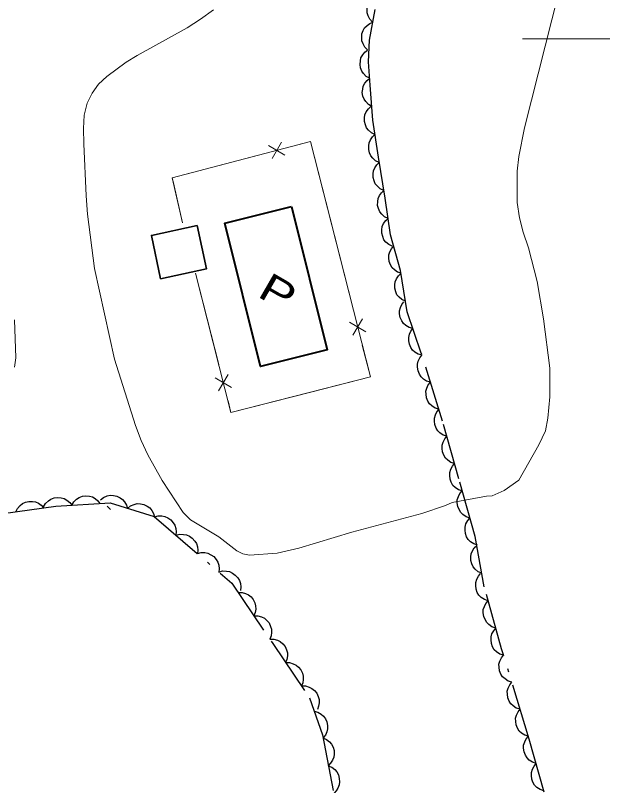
# Model space of a CAD drawing. Extents: x 355726 to 357533, y 5103782 to 5105258.
# Drawn here: x 356168.09 to 356199.25, y 5104960.39 to 5105001.25 of the extents above; entities that cross this region are included whole.
import ezdxf

# ---------------------------------------------------------------- set-up
doc = ezdxf.new("R2010")
doc.units = 0
doc.header["$LTSCALE"] = 0.6
doc.linetypes.add('DOT_DASHED', pattern=[7.7, 5, -1.2, 0.3, -1.2])
doc.linetypes.add('LONG_DASHED', pattern=[7.5, 6, -1.5])
for name, color, linetype, lineweight in [('2', 7, 'LONG_DASHED', 13), ('31', 7, 'Continuous', 35), ('37', 7, 'Continuous', 13), ('38', 7, 'Continuous', 40), ('44', 7, 'Continuous', 25), ('61', 7, 'Continuous', 13)]:
    doc.layers.add(name, color=color, linetype=linetype, lineweight=lineweight)

msp = doc.modelspace()

# ---------------------------------------------------------------- linework, layer by layer
at = {"layer": '2', "linetype": 'Continuous'}
msp.add_lwpolyline([(356196.93, 5105002.5), (356195.1, 5104995.28), (356194.8, 5104993.76), (356194.72, 5104992.98), (356194.72, 5104991.33), (356194.84, 5104990.51), (356195.03, 5104989.74), (356195.31, 5104988.92), (356195.78, 5104987.13), (356196.11, 5104985.16), (356196.44, 5104982.53), (356196.45, 5104981.01), (356196.35, 5104979.88), (356196.22, 5104979.21), (356195.87, 5104978.46), (356194.81, 5104976.59), (356194.03, 5104976.05), (356193.39, 5104975.76), (356193.09, 5104975.75), (356191.26, 5104975.41), (356190.92, 5104975.25), (356189.66, 5104974.82), (356185.94, 5104973.83), (356183.14, 5104972.98), (356181.99, 5104972.73), (356180.52, 5104972.62), (356180.16, 5104972.68), (356179.85, 5104972.84), (356178.88, 5104973.59), (356177.38, 5104974.49), (356176.99, 5104974.88), (356175.88, 5104976.57), (356175.12, 5104977.93), (356174.77, 5104978.7), (356174.46, 5104979.5), (356173.36, 5104983.01), (356172.3, 5104987.82), (356171.92, 5104990.7), (356171.85, 5104991.67), (356171.72, 5104994.44), (356171.7, 5104995.24), (356171.74, 5104995.96), (356171.91, 5104996.59), (356172.17, 5104997.12), (356172.51, 5104997.59), (356172.94, 5104998.01), (356173.97, 5104998.76), (356174.55, 5104999.12), (356177.2, 5105000.58), (356177.92, 5105001.05), (356178.6, 5105001.54)], dxfattribs=at)
at = {"layer": '2'}
msp.add_lwpolyline([(356168.04, 5104982.58), (356168.11, 5104983.09), (356168.04, 5104985.09)], dxfattribs=at)
at = {"layer": '31'}
msp.add_lwpolyline([(356175.8, 5104987.28), (356175.31, 5104989.58), (356177.73, 5104990.1), (356178.23, 5104987.8), (356175.8, 5104987.28)], close=True, dxfattribs=at)
at = {"layer": '37'}
for p, q in [((356181.53, 5104994.34), (356182.39, 5104993.84)), ((356182.21, 5104994.52), (356181.71, 5104993.66)), ((356176.48, 5104992.37), (356176.96, 5104990.25)), ((356186.01, 5104985.69), (356184.77, 5104990.54)), ((356177.65, 5104987.58), (356178.88, 5104982.73)), ((356186.68, 5104984.47), (356185.82, 5104984.98)), ((356186.51, 5104985.16), (356186, 5104984.29)), ((356178.7, 5104982.02), (356179.56, 5104981.51)), ((356178.87, 5104981.33), (356179.39, 5104982.2))]:
    msp.add_line(p, q, dxfattribs=at)
for points in [[(356177.65, 5104987.58), (356179.53, 5104980.19), (356186.93, 5104982.07), (356183.75, 5104994.56), (356176.42, 5104992.63), (356176.96, 5104990.25)], [(356184.77, 5104990.54), (356183.75, 5104994.56), (356182.93, 5104994.34)], [(356180.99, 5104993.83), (356176.42, 5104992.63), (356176.48, 5104992.37)], [(356183.77, 5104981.27), (356186.93, 5104982.07), (356186.5, 5104983.76)], [(356179.38, 5104980.8), (356179.53, 5104980.19), (356183.77, 5104981.27)]]:
    msp.add_lwpolyline(points, dxfattribs=at)
at = {"layer": '38'}
msp.add_lwpolyline([(356182.75, 5104991.11), (356184.64, 5104983.5), (356181.09, 5104982.62), (356179.2, 5104990.23), (356182.75, 5104991.11)], close=True, dxfattribs=at)
at = {"layer": '44', "linetype": 'DOT_DASHED'}
msp.add_line((356172.97, 5104975.21), (356173.14, 5104975.04), dxfattribs=at)
at = {"layer": '44'}
for points in [[(356187.04, 5105000.89), (356186.9, 5105001.04), (356186.81, 5105001.23), (356186.76, 5105001.38), (356186.75, 5105001.56), (356186.77, 5105001.74), (356186.85, 5105001.92), (356186.92, 5105002.06), (356187.05, 5105002.18), (356187.2, 5105002.29), (356187.37, 5105002.36)], [(356186.78, 5104999.42), (356186.63, 5104999.56), (356186.54, 5104999.74), (356186.48, 5104999.9), (356186.47, 5105000.07), (356186.48, 5105000.26), (356186.55, 5105000.44), (356186.62, 5105000.58), (356186.75, 5105000.71), (356186.9, 5105000.82), (356187.06, 5105000.89)], [(356186.89, 5104997.91), (356186.71, 5104998.01), (356186.57, 5104998.16), (356186.47, 5104998.29), (356186.41, 5104998.46), (356186.38, 5104998.64), (356186.4, 5104998.83), (356186.43, 5104998.99), (356186.52, 5104999.15), (356186.63, 5104999.29), (356186.77, 5104999.41)], [(356187, 5104996.41), (356186.82, 5104996.52), (356186.68, 5104996.67), (356186.59, 5104996.8), (356186.53, 5104996.97), (356186.5, 5104997.15), (356186.52, 5104997.34), (356186.55, 5104997.5), (356186.64, 5104997.65), (356186.75, 5104997.8), (356186.89, 5104997.91)], [(356187.17, 5104994.92), (356186.98, 5104995.01), (356186.83, 5104995.15), (356186.73, 5104995.28), (356186.66, 5104995.44), (356186.62, 5104995.62), (356186.62, 5104995.81), (356186.64, 5104995.97), (356186.71, 5104996.13), (356186.82, 5104996.29), (356186.95, 5104996.41)], [(356187.39, 5104993.44), (356187.2, 5104993.53), (356187.05, 5104993.67), (356186.95, 5104993.8), (356186.88, 5104993.96), (356186.84, 5104994.14), (356186.84, 5104994.33), (356186.86, 5104994.49), (356186.94, 5104994.65), (356187.04, 5104994.8), (356187.17, 5104994.92)], [(356187.64, 5104991.96), (356187.45, 5104992.05), (356187.3, 5104992.18), (356187.19, 5104992.31), (356187.12, 5104992.47), (356187.07, 5104992.65), (356187.08, 5104992.84), (356187.09, 5104993), (356187.16, 5104993.16), (356187.27, 5104993.32), (356187.4, 5104993.44)], [(356187.87, 5104990.48), (356187.68, 5104990.57), (356187.53, 5104990.71), (356187.43, 5104990.83), (356187.36, 5104991), (356187.31, 5104991.17), (356187.32, 5104991.37), (356187.34, 5104991.53), (356187.41, 5104991.69), (356187.52, 5104991.84), (356187.65, 5104991.96)], [(356188.09, 5104989), (356187.9, 5104989.09), (356187.75, 5104989.22), (356187.65, 5104989.35), (356187.58, 5104989.51), (356187.53, 5104989.69), (356187.54, 5104989.88), (356187.56, 5104990.04), (356187.63, 5104990.2), (356187.74, 5104990.36), (356187.87, 5104990.48)], [(356188.56, 5104987.57), (356188.36, 5104987.63), (356188.2, 5104987.75), (356188.08, 5104987.86), (356187.99, 5104988.01), (356187.93, 5104988.19), (356187.91, 5104988.38), (356187.91, 5104988.54), (356187.96, 5104988.71), (356188.05, 5104988.87), (356188.16, 5104989.01)], [(356188.79, 5104986.08), (356188.6, 5104986.17), (356188.45, 5104986.3), (356188.34, 5104986.43), (356188.27, 5104986.59), (356188.22, 5104986.77), (356188.22, 5104986.96), (356188.24, 5104987.12), (356188.31, 5104987.28), (356188.42, 5104987.44), (356188.55, 5104987.56)], [(356189.18, 5104984.64), (356188.98, 5104984.69), (356188.81, 5104984.8), (356188.68, 5104984.91), (356188.59, 5104985.05), (356188.51, 5104985.22), (356188.48, 5104985.41), (356188.47, 5104985.58), (356188.52, 5104985.75), (356188.59, 5104985.92), (356188.7, 5104986.06)], [(356189.67, 5104983.22), (356189.47, 5104983.27), (356189.29, 5104983.38), (356189.17, 5104983.49), (356189.07, 5104983.63), (356189, 5104983.8), (356188.96, 5104983.99), (356188.96, 5104984.16), (356189, 5104984.33), (356189.08, 5104984.5), (356189.18, 5104984.64)], [(356190.11, 5104981.79), (356189.91, 5104981.85), (356189.74, 5104981.96), (356189.62, 5104982.07), (356189.53, 5104982.22), (356189.46, 5104982.39), (356189.43, 5104982.58), (356189.42, 5104982.74), (356189.47, 5104982.91), (356189.55, 5104983.08), (356189.66, 5104983.22)], [(356190.56, 5104980.36), (356190.36, 5104980.42), (356190.19, 5104980.53), (356190.07, 5104980.64), (356189.97, 5104980.79), (356189.9, 5104980.96), (356189.88, 5104981.15), (356189.87, 5104981.31), (356189.92, 5104981.48), (356190, 5104981.65), (356190.11, 5104981.79)], [(356190.99, 5104978.92), (356190.79, 5104978.98), (356190.62, 5104979.1), (356190.5, 5104979.21), (356190.41, 5104979.36), (356190.35, 5104979.54), (356190.33, 5104979.73), (356190.33, 5104979.89), (356190.38, 5104980.06), (356190.46, 5104980.22), (356190.58, 5104980.36)], [(356191.39, 5104977.47), (356191.19, 5104977.54), (356191.03, 5104977.66), (356190.91, 5104977.77), (356190.82, 5104977.92), (356190.75, 5104978.09), (356190.73, 5104978.28), (356190.73, 5104978.45), (356190.79, 5104978.61), (356190.87, 5104978.78), (356190.99, 5104978.92)], [(356191.8, 5104976.03), (356191.6, 5104976.09), (356191.43, 5104976.21), (356191.31, 5104976.32), (356191.22, 5104976.48), (356191.16, 5104976.65), (356191.14, 5104976.84), (356191.14, 5104977), (356191.19, 5104977.17), (356191.28, 5104977.34), (356191.39, 5104977.47)], [(356192.2, 5104974.58), (356192.01, 5104974.65), (356191.84, 5104974.77), (356191.72, 5104974.88), (356191.63, 5104975.03), (356191.56, 5104975.2), (356191.54, 5104975.4), (356191.54, 5104975.56), (356191.6, 5104975.73), (356191.68, 5104975.89), (356191.8, 5104976.03)], [(356169.59, 5104975.18), (356169.7, 5104975.36), (356169.85, 5104975.5), (356169.98, 5104975.59), (356170.15, 5104975.65), (356170.33, 5104975.67), (356170.52, 5104975.65), (356170.68, 5104975.62), (356170.83, 5104975.53), (356170.98, 5104975.41), (356171.09, 5104975.27)], [(356171.09, 5104975.27), (356171.19, 5104975.45), (356171.34, 5104975.59), (356171.48, 5104975.68), (356171.65, 5104975.74), (356171.83, 5104975.76), (356172.02, 5104975.74), (356172.18, 5104975.71), (356172.33, 5104975.62), (356172.47, 5104975.5), (356172.58, 5104975.36)], [(356172.61, 5104975.55), (356172.77, 5104975.68), (356172.96, 5104975.76), (356173.12, 5104975.8), (356173.3, 5104975.79), (356173.48, 5104975.75), (356173.65, 5104975.66), (356173.78, 5104975.57), (356173.89, 5104975.44), (356173.99, 5104975.27), (356174.04, 5104975.1)], [(356168.11, 5104974.92), (356168.2, 5104975.1), (356168.34, 5104975.25), (356168.47, 5104975.36), (356168.63, 5104975.43), (356168.81, 5104975.47), (356169, 5104975.46), (356169.16, 5104975.44), (356169.32, 5104975.37), (356169.47, 5104975.26), (356169.59, 5104975.13)], [(356174.04, 5104975.1), (356174.2, 5104975.23), (356174.39, 5104975.31), (356174.55, 5104975.35), (356174.73, 5104975.34), (356174.91, 5104975.3), (356175.08, 5104975.21), (356175.22, 5104975.12), (356175.33, 5104974.99), (356175.42, 5104974.83), (356175.47, 5104974.65)], [(356175.47, 5104974.65), (356175.67, 5104974.7), (356175.87, 5104974.7), (356176.03, 5104974.67), (356176.19, 5104974.59), (356176.34, 5104974.49), (356176.47, 5104974.34), (356176.56, 5104974.2), (356176.6, 5104974.03), (356176.63, 5104973.85), (356176.61, 5104973.67)], [(356192.61, 5104973.14), (356192.41, 5104973.21), (356192.24, 5104973.32), (356192.12, 5104973.44), (356192.03, 5104973.59), (356191.97, 5104973.76), (356191.95, 5104973.95), (356191.95, 5104974.11), (356192, 5104974.28), (356192.09, 5104974.45), (356192.2, 5104974.58)], [(356176.61, 5104973.67), (356176.81, 5104973.73), (356177.01, 5104973.72), (356177.17, 5104973.7), (356177.33, 5104973.62), (356177.48, 5104973.51), (356177.61, 5104973.36), (356177.7, 5104973.23), (356177.75, 5104973.06), (356177.77, 5104972.88), (356177.75, 5104972.7)], [(356192.84, 5104971.66), (356192.65, 5104971.74), (356192.49, 5104971.87), (356192.38, 5104971.99), (356192.31, 5104972.15), (356192.26, 5104972.33), (356192.26, 5104972.52), (356192.27, 5104972.69), (356192.34, 5104972.85), (356192.44, 5104973), (356192.57, 5104973.13)], [(356177.75, 5104972.7), (356177.95, 5104972.75), (356178.15, 5104972.75), (356178.31, 5104972.72), (356178.47, 5104972.64), (356178.62, 5104972.54), (356178.75, 5104972.39), (356178.84, 5104972.25), (356178.89, 5104972.09), (356178.91, 5104971.9), (356178.89, 5104971.72)], [(356178.89, 5104971.72), (356179.09, 5104971.78), (356179.29, 5104971.77), (356179.45, 5104971.75), (356179.61, 5104971.67), (356179.76, 5104971.56), (356179.89, 5104971.42), (356179.98, 5104971.28), (356180.03, 5104971.11), (356180.05, 5104970.93), (356180.03, 5104970.75)], [(356193.18, 5104970.2), (356192.98, 5104970.26), (356192.81, 5104970.38), (356192.69, 5104970.49), (356192.6, 5104970.64), (356192.54, 5104970.82), (356192.52, 5104971.01), (356192.52, 5104971.17), (356192.57, 5104971.34), (356192.66, 5104971.5), (356192.77, 5104971.64)], [(356179.91, 5104970.64), (356180.12, 5104970.64), (356180.31, 5104970.58), (356180.46, 5104970.52), (356180.6, 5104970.4), (356180.71, 5104970.26), (356180.79, 5104970.08), (356180.84, 5104969.93), (356180.85, 5104969.75), (356180.82, 5104969.57), (356180.75, 5104969.4)], [(356193.58, 5104968.75), (356193.38, 5104968.82), (356193.22, 5104968.94), (356193.1, 5104969.05), (356193.01, 5104969.2), (356192.94, 5104969.37), (356192.92, 5104969.56), (356192.92, 5104969.73), (356192.98, 5104969.89), (356193.06, 5104970.06), (356193.18, 5104970.2)], [(356180.75, 5104969.4), (356180.96, 5104969.4), (356181.16, 5104969.34), (356181.31, 5104969.27), (356181.44, 5104969.16), (356181.55, 5104969.02), (356181.63, 5104968.84), (356181.69, 5104968.69), (356181.69, 5104968.51), (356181.66, 5104968.33), (356181.59, 5104968.16)], [(356193.99, 5104967.31), (356193.79, 5104967.37), (356193.62, 5104967.49), (356193.5, 5104967.6), (356193.41, 5104967.76), (356193.35, 5104967.93), (356193.33, 5104968.12), (356193.33, 5104968.28), (356193.38, 5104968.45), (356193.47, 5104968.61), (356193.58, 5104968.75)], [(356181.59, 5104968.16), (356181.8, 5104968.16), (356182, 5104968.1), (356182.15, 5104968.03), (356182.28, 5104967.92), (356182.4, 5104967.77), (356182.48, 5104967.6), (356182.53, 5104967.44), (356182.53, 5104967.27), (356182.5, 5104967.09), (356182.43, 5104966.92)], [(356182.43, 5104966.92), (356182.64, 5104966.92), (356182.84, 5104966.86), (356182.99, 5104966.79), (356183.12, 5104966.68), (356183.24, 5104966.53), (356183.32, 5104966.36), (356183.37, 5104966.2), (356183.37, 5104966.03), (356183.34, 5104965.84), (356183.28, 5104965.68)], [(356194.43, 5104965.88), (356194.23, 5104965.94), (356194.07, 5104966.05), (356193.94, 5104966.16), (356193.85, 5104966.31), (356193.78, 5104966.48), (356193.76, 5104966.67), (356193.75, 5104966.83), (356193.8, 5104967), (356193.88, 5104967.17), (356193.99, 5104967.31)], [(356183.28, 5104965.68), (356183.48, 5104965.68), (356183.68, 5104965.62), (356183.83, 5104965.55), (356183.96, 5104965.43), (356184.08, 5104965.29), (356184.16, 5104965.12), (356184.21, 5104964.96), (356184.21, 5104964.78), (356184.18, 5104964.6), (356184.12, 5104964.43)], [(356194.87, 5104964.44), (356194.67, 5104964.5), (356194.51, 5104964.62), (356194.38, 5104964.73), (356194.29, 5104964.87), (356194.22, 5104965.05), (356194.2, 5104965.24), (356194.19, 5104965.4), (356194.24, 5104965.57), (356194.32, 5104965.74), (356194.43, 5104965.88)], [(356183.94, 5104964.35), (356184.14, 5104964.29), (356184.32, 5104964.19), (356184.44, 5104964.08), (356184.54, 5104963.93), (356184.62, 5104963.77), (356184.65, 5104963.58), (356184.66, 5104963.41), (356184.61, 5104963.24), (356184.54, 5104963.07), (356184.43, 5104962.93)], [(356195.31, 5104963.01), (356195.12, 5104963.07), (356194.95, 5104963.18), (356194.82, 5104963.29), (356194.73, 5104963.44), (356194.66, 5104963.61), (356194.64, 5104963.8), (356194.63, 5104963.97), (356194.68, 5104964.13), (356194.76, 5104964.3), (356194.87, 5104964.44)], [(356184.41, 5104962.92), (356184.6, 5104962.84), (356184.76, 5104962.71), (356184.87, 5104962.59), (356184.95, 5104962.43), (356185, 5104962.25), (356185, 5104962.06), (356184.99, 5104961.9), (356184.92, 5104961.74), (356184.82, 5104961.58), (356184.69, 5104961.45)], [(356195.72, 5104961.56), (356195.52, 5104961.63), (356195.36, 5104961.75), (356195.24, 5104961.86), (356195.15, 5104962.01), (356195.08, 5104962.18), (356195.06, 5104962.38), (356195.06, 5104962.54), (356195.12, 5104962.71), (356195.2, 5104962.87), (356195.32, 5104963.01)], [(356184.69, 5104961.45), (356184.89, 5104961.37), (356185.04, 5104961.24), (356185.15, 5104961.12), (356185.23, 5104960.96), (356185.28, 5104960.78), (356185.29, 5104960.59), (356185.27, 5104960.43), (356185.2, 5104960.26), (356185.11, 5104960.11), (356184.98, 5104959.98)], [(356196.13, 5104960.12), (356195.93, 5104960.19), (356195.76, 5104960.3), (356195.64, 5104960.42), (356195.55, 5104960.57), (356195.49, 5104960.74), (356195.47, 5104960.93), (356195.47, 5104961.09), (356195.52, 5104961.26), (356195.61, 5104961.43), (356195.72, 5104961.56)]]:
    msp.add_lwpolyline(points, dxfattribs=at)
at = {"layer": '44', "linetype": 'DOT_DASHED'}
for points in [[(356196.15, 5104960.04), (356195.36, 5104962.86), (356193.89, 5104967.65), (356192.97, 5104970.94), (356192.48, 5104973.6), (356191.62, 5104976.66), (356190.76, 5104979.72), (356189.63, 5104983.33), (356188.88, 5104985.53), (356188.52, 5104987.72), (356188, 5104989.6), (356187.71, 5104991.55), (356187.35, 5104993.73), (356187.06, 5104995.68), (356186.92, 5104997.54), (356186.82, 5104998.79), (356186.88, 5104999.94), (356187.19, 5105001.55)], [(356167.44, 5104974.82), (356170.24, 5104975.22), (356173.12, 5104975.39), (356175.45, 5104974.66), (356179.58, 5104971.13), (356181.75, 5104967.93), (356183.7, 5104965.05), (356184.38, 5104963.08), (356185.24, 5104958.63), (356185.48, 5104955.52), (356185.48, 5104952.35), (356185.06, 5104950.21), (356184.5, 5104948.15), (356184.02, 5104946.24), (356183.05, 5104943.81), (356182.09, 5104941.77), (356181.21, 5104939.49), (356180.59, 5104936.27), (356180.56, 5104934.11), (356180.8, 5104932.78)]]:
    msp.add_lwpolyline(points, dxfattribs=at)
at = {"layer": '61'}
msp.add_line((356195, 5105000), (356205, 5105000), dxfattribs=at)

# ---------------------------------------------------------------- texts
at = {"layer": '38', "width": 1.35}
msp.add_text('P', height=1.5, rotation=330.078, dxfattribs=at).set_placement((356180.87, 5104986.37))

doc.saveas('drawing.dxf')
